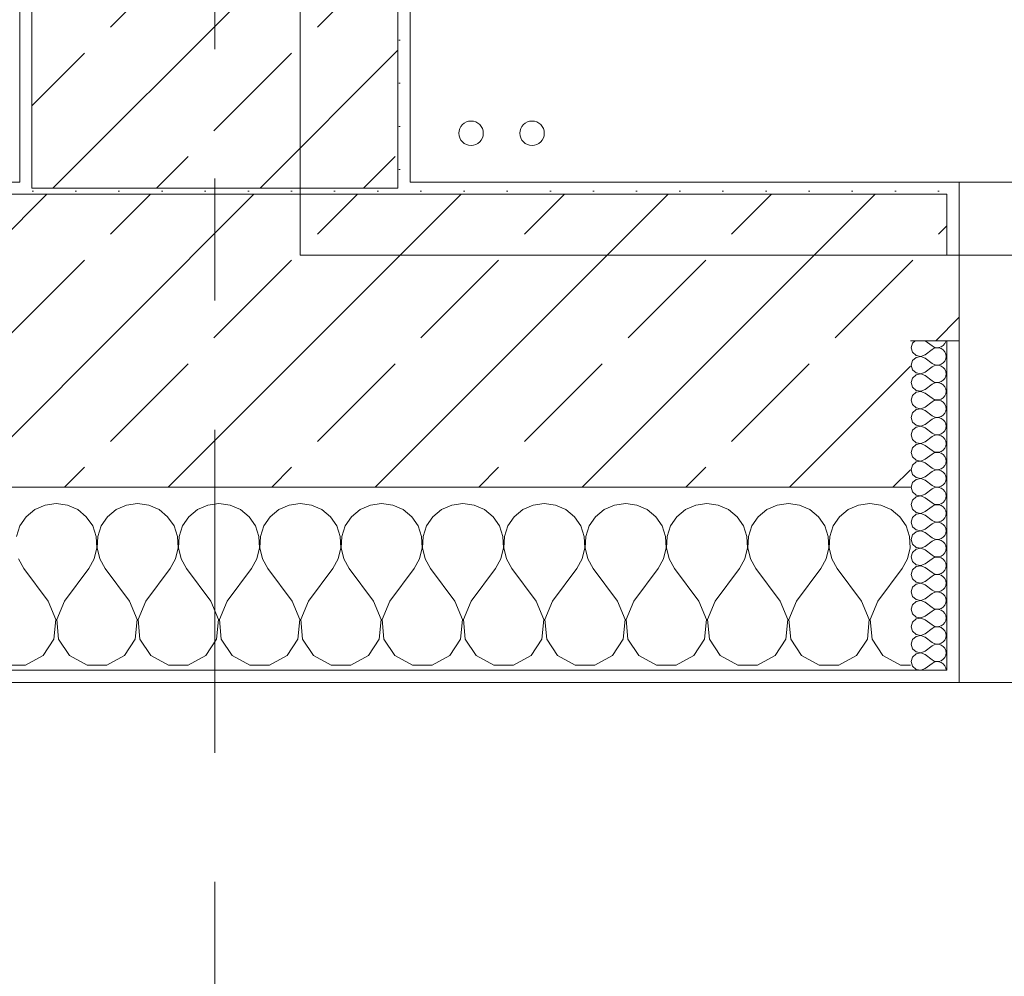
# Model space of a CAD drawing. Header units: metres. Extents: x -3.6 to 85.2, y -11 to 16.8.
# Tile 294 of 508: x 36.4 to 37.2, y -0.4 to 0.4. Entities that reach past the tile are written whole.
import ezdxf

# ---------------------------------------------------------------- set-up
doc = ezdxf.new("R2010")
doc.units = ezdxf.units.M
doc.header["$MEASUREMENT"] = 0
doc.linetypes.add('Strichlinie doppelt', pattern=[0.546806, 0.264583, -0.105833, 0.070556, -0.105833])
for name, color, linetype in [('451 - Universal.Achsen Raster', 7, 'Continuous'), ('604 - Struktur.Wand Aussen', 7, 'Continuous'), ('607 - Struktur.Stütze', 7, 'Continuous'), ('653 - Abdeckung.TB Verkofferung', 7, 'Continuous'), ('801 - HKLSE.Heizung_ Klima_ Lüftung', 7, 'Continuous')]:
    doc.layers.add(name, color=color, linetype=linetype)
pattern_1 = [(45, (0, 0), (-0.0848528, 0.0848528), []), (45, (-0.04243, 0.04243), (-0.0848528, 0.0848528), [0.09, -0.03])]
pattern_2 = [(45, (0, 0), (-0.01767767, 0.01767767), [0, -0.025])]
pattern_3 = [(0, (0, 0), (0, 0.08660254), [0, -0.05]), (0, (0.025, 0.0433), (0, 0.08660254), [0, -0.05])]

# ---------------------------------------------------------------- blocks, each defined once
blk = doc.blocks.new('*X129')
at = {"layer": '604 - Struktur.Wand Aussen', "color": 7, "linetype": 'Continuous', "lineweight": 5}
for p, q in [((36.38248, -0.01331), (36.37539, -0.01918)), ((36.39089, -0.0096), (36.38248, -0.01331)), ((36.4, -0.00833), (36.39089, -0.0096)), ((36.40911, -0.0096), (36.4, -0.00833)), ((36.41752, -0.01331), (36.40911, -0.0096)), ((36.42461, -0.01918), (36.41752, -0.01331)), ((36.44914, -0.01331), (36.44206, -0.01918)), ((36.45756, -0.0096), (36.44914, -0.01331)), ((36.46667, -0.00833), (36.45756, -0.0096)), ((36.47578, -0.0096), (36.46667, -0.00833)), ((36.48419, -0.01331), (36.47578, -0.0096)), ((36.49127, -0.01918), (36.48419, -0.01331)), ((36.51581, -0.01331), (36.50873, -0.01918)), ((36.52422, -0.0096), (36.51581, -0.01331)), ((36.53333, -0.00833), (36.52422, -0.0096)), ((36.54244, -0.0096), (36.53333, -0.00833)), ((36.55086, -0.01331), (36.54244, -0.0096)), ((36.55794, -0.01918), (36.55086, -0.01331)), ((36.58248, -0.01331), (36.57539, -0.01918)), ((36.59089, -0.0096), (36.58248, -0.01331)), ((36.6, -0.00833), (36.59089, -0.0096)), ((36.60911, -0.0096), (36.6, -0.00833)), ((36.61752, -0.01331), (36.60911, -0.0096)), ((36.62461, -0.01918), (36.61752, -0.01331)), ((36.64914, -0.01331), (36.64206, -0.01918)), ((36.65756, -0.0096), (36.64914, -0.01331)), ((36.66667, -0.00833), (36.65756, -0.0096)), ((36.67578, -0.0096), (36.66667, -0.00833)), ((36.68419, -0.01331), (36.67578, -0.0096)), ((36.69127, -0.01918), (36.68419, -0.01331)), ((36.71581, -0.01331), (36.70873, -0.01918)), ((36.72422, -0.0096), (36.71581, -0.01331)), ((36.73333, -0.00833), (36.72422, -0.0096)), ((36.74244, -0.0096), (36.73333, -0.00833)), ((36.75086, -0.01331), (36.74244, -0.0096)), ((36.75794, -0.01918), (36.75086, -0.01331)), ((36.78248, -0.01331), (36.77539, -0.01918)), ((36.79089, -0.0096), (36.78248, -0.01331)), ((36.8, -0.00833), (36.79089, -0.0096)), ((36.80911, -0.0096), (36.8, -0.00833)), ((36.81752, -0.01331), (36.80911, -0.0096)), ((36.82461, -0.01918), (36.81752, -0.01331)), ((36.84914, -0.01331), (36.84206, -0.01918)), ((36.85756, -0.0096), (36.84914, -0.01331)), ((36.86667, -0.00833), (36.85756, -0.0096)), ((36.87578, -0.0096), (36.86667, -0.00833)), ((36.88419, -0.01331), (36.87578, -0.0096)), ((36.89127, -0.01918), (36.88419, -0.01331)), ((36.91581, -0.01331), (36.90873, -0.01918)), ((36.92422, -0.0096), (36.91581, -0.01331)), ((36.93333, -0.00833), (36.92422, -0.0096)), ((36.94244, -0.0096), (36.93333, -0.00833)), ((36.95086, -0.01331), (36.94244, -0.0096)), ((36.95794, -0.01918), (36.95086, -0.01331)), ((36.98248, -0.01331), (36.97539, -0.01918)), ((36.99089, -0.0096), (36.98248, -0.01331)), ((37, -0.00833), (36.99089, -0.0096)), ((37.00911, -0.0096), (37, -0.00833)), ((37.01752, -0.01331), (37.00911, -0.0096)), ((37.02461, -0.01918), (37.01752, -0.01331)), ((37.04914, -0.01331), (37.04206, -0.01918)), ((37.05756, -0.0096), (37.04914, -0.01331)), ((37.06667, -0.00833), (37.05756, -0.0096)), ((37.07578, -0.0096), (37.06667, -0.00833)), ((37.08419, -0.01331), (37.07578, -0.0096)), ((37.09127, -0.01918), (37.08419, -0.01331)), ((36.37539, -0.01918), (36.37019, -0.02676)), ((36.42981, -0.02676), (36.42461, -0.01918)), ((36.44206, -0.01918), (36.43685, -0.02676)), ((36.49648, -0.02676), (36.49127, -0.01918)), ((36.50873, -0.01918), (36.50352, -0.02676)), ((36.56315, -0.02676), (36.55794, -0.01918)), ((36.57539, -0.01918), (36.57019, -0.02676)), ((36.62981, -0.02676), (36.62461, -0.01918)), ((36.64206, -0.01918), (36.63685, -0.02676)), ((36.69648, -0.02676), (36.69127, -0.01918)), ((36.70873, -0.01918), (36.70352, -0.02676)), ((36.76315, -0.02676), (36.75794, -0.01918)), ((36.77539, -0.01918), (36.77019, -0.02676)), ((36.82981, -0.02676), (36.82461, -0.01918)), ((36.84206, -0.01918), (36.83685, -0.02676)), ((36.89648, -0.02676), (36.89127, -0.01918)), ((36.90873, -0.01918), (36.90352, -0.02676)), ((36.96315, -0.02676), (36.95794, -0.01918)), ((36.97539, -0.01918), (36.97019, -0.02676)), ((37.02981, -0.02676), (37.02461, -0.01918)), ((37.04206, -0.01918), (37.03685, -0.02676)), ((37.09648, -0.02676), (37.09127, -0.01918)), ((36.37019, -0.02676), (36.36725, -0.03547)), ((36.43275, -0.03547), (36.42981, -0.02676)), ((36.43685, -0.02676), (36.43391, -0.03547)), ((36.49942, -0.03547), (36.49648, -0.02676)), ((36.50352, -0.02676), (36.50058, -0.03547)), ((36.56609, -0.03547), (36.56315, -0.02676)), ((36.57019, -0.02676), (36.56725, -0.03547)), ((36.63275, -0.03547), (36.62981, -0.02676)), ((36.63685, -0.02676), (36.63391, -0.03547)), ((36.69942, -0.03547), (36.69648, -0.02676)), ((36.70352, -0.02676), (36.70058, -0.03547)), ((36.76609, -0.03547), (36.76315, -0.02676)), ((36.77019, -0.02676), (36.76725, -0.03547)), ((36.83275, -0.03547), (36.82981, -0.02676)), ((36.83685, -0.02676), (36.83391, -0.03547)), ((36.89942, -0.03547), (36.89648, -0.02676)), ((36.90352, -0.02676), (36.90058, -0.03547)), ((36.96609, -0.03547), (36.96315, -0.02676)), ((36.97019, -0.02676), (36.96725, -0.03547)), ((37.03275, -0.03547), (37.02981, -0.02676)), ((37.03685, -0.02676), (37.03391, -0.03547)), ((37.09942, -0.03547), (37.09648, -0.02676)), ((36.4332, -0.04466), (36.43275, -0.03547)), ((36.43391, -0.03547), (36.43347, -0.04466)), ((36.49987, -0.04466), (36.49942, -0.03547)), ((36.50058, -0.03547), (36.50013, -0.04466)), ((36.56653, -0.04466), (36.56609, -0.03547)), ((36.56725, -0.03547), (36.5668, -0.04466)), ((36.6332, -0.04466), (36.63275, -0.03547)), ((36.63391, -0.03547), (36.63347, -0.04466)), ((36.69987, -0.04466), (36.69942, -0.03547)), ((36.70058, -0.03547), (36.70013, -0.04466)), ((36.76653, -0.04466), (36.76609, -0.03547)), ((36.76725, -0.03547), (36.7668, -0.04466)), ((36.8332, -0.04466), (36.83275, -0.03547)), ((36.83391, -0.03547), (36.83347, -0.04466)), ((36.89987, -0.04466), (36.89942, -0.03547)), ((36.90058, -0.03547), (36.90013, -0.04466)), ((36.96653, -0.04466), (36.96609, -0.03547)), ((36.96725, -0.03547), (36.9668, -0.04466)), ((37.0332, -0.04466), (37.03275, -0.03547)), ((37.03391, -0.03547), (37.03347, -0.04466)), ((37.09987, -0.04466), (37.09942, -0.03547)), ((36.43112, -0.05362), (36.4332, -0.04466)), ((36.43347, -0.04466), (36.43555, -0.05362)), ((36.49778, -0.05362), (36.49987, -0.04466)), ((36.50013, -0.04466), (36.50222, -0.05362)), ((36.56445, -0.05362), (36.56653, -0.04466)), ((36.5668, -0.04466), (36.56888, -0.05362)), ((36.63112, -0.05362), (36.6332, -0.04466)), ((36.63347, -0.04466), (36.63555, -0.05362)), ((36.69778, -0.05362), (36.69987, -0.04466)), ((36.70013, -0.04466), (36.70222, -0.05362)), ((36.76445, -0.05362), (36.76653, -0.04466)), ((36.7668, -0.04466), (36.76888, -0.05362)), ((36.83112, -0.05362), (36.8332, -0.04466)), ((36.83347, -0.04466), (36.83555, -0.05362)), ((36.89778, -0.05362), (36.89987, -0.04466)), ((36.90013, -0.04466), (36.90222, -0.05362)), ((36.96445, -0.05362), (36.96653, -0.04466)), ((36.9668, -0.04466), (36.96888, -0.05362)), ((37.03112, -0.05362), (37.0332, -0.04466)), ((37.03347, -0.04466), (37.03555, -0.05362)), ((37.09778, -0.05362), (37.09987, -0.04466)), ((36.36888, -0.05362), (36.37333, -0.06167)), ((36.42667, -0.06167), (36.43112, -0.05362)), ((36.43555, -0.05362), (36.44, -0.06167)), ((36.49333, -0.06167), (36.49778, -0.05362)), ((36.50222, -0.05362), (36.50667, -0.06167)), ((36.56, -0.06167), (36.56445, -0.05362)), ((36.56888, -0.05362), (36.57333, -0.06167)), ((36.62667, -0.06167), (36.63112, -0.05362)), ((36.63555, -0.05362), (36.64, -0.06167)), ((36.69333, -0.06167), (36.69778, -0.05362)), ((36.70222, -0.05362), (36.70667, -0.06167)), ((36.76, -0.06167), (36.76445, -0.05362)), ((36.76888, -0.05362), (36.77333, -0.06167)), ((36.82667, -0.06167), (36.83112, -0.05362)), ((36.83555, -0.05362), (36.84, -0.06167)), ((36.89333, -0.06167), (36.89778, -0.05362)), ((36.90222, -0.05362), (36.90667, -0.06167)), ((36.96, -0.06167), (36.96445, -0.05362)), ((36.96888, -0.05362), (36.97333, -0.06167)), ((37.02667, -0.06167), (37.03112, -0.05362)), ((37.03555, -0.05362), (37.04, -0.06167)), ((37.09333, -0.06167), (37.09778, -0.05362)), ((36.39333, -0.08833), (36.37333, -0.06167)), ((36.40667, -0.08833), (36.42667, -0.06167)), ((36.46, -0.08833), (36.44, -0.06167)), ((36.47333, -0.08833), (36.49333, -0.06167)), ((36.52667, -0.08833), (36.50667, -0.06167)), ((36.54, -0.08833), (36.56, -0.06167)), ((36.59333, -0.08833), (36.57333, -0.06167)), ((36.60667, -0.08833), (36.62667, -0.06167)), ((36.66, -0.08833), (36.64, -0.06167)), ((36.67333, -0.08833), (36.69333, -0.06167)), ((36.72667, -0.08833), (36.70667, -0.06167)), ((36.74, -0.08833), (36.76, -0.06167)), ((36.79333, -0.08833), (36.77333, -0.06167)), ((36.80667, -0.08833), (36.82667, -0.06167)), ((36.86, -0.08833), (36.84, -0.06167)), ((36.87333, -0.08833), (36.89333, -0.06167)), ((36.92667, -0.08833), (36.90667, -0.06167)), ((36.94, -0.08833), (36.96, -0.06167)), ((36.99333, -0.08833), (36.97333, -0.06167)), ((37.00667, -0.08833), (37.02667, -0.06167)), ((37.06, -0.08833), (37.04, -0.06167)), ((37.07333, -0.08833), (37.09333, -0.06167)), ((36.39962, -0.1033), (36.39333, -0.08833)), ((36.40667, -0.08833), (36.40038, -0.1033)), ((36.46629, -0.1033), (36.46, -0.08833)), ((36.47333, -0.08833), (36.46705, -0.1033)), ((36.53295, -0.1033), (36.52667, -0.08833)), ((36.54, -0.08833), (36.53371, -0.1033)), ((36.59962, -0.1033), (36.59333, -0.08833)), ((36.60667, -0.08833), (36.60038, -0.1033)), ((36.66629, -0.1033), (36.66, -0.08833)), ((36.67333, -0.08833), (36.66705, -0.1033)), ((36.73295, -0.1033), (36.72667, -0.08833)), ((36.74, -0.08833), (36.73371, -0.1033)), ((36.79962, -0.1033), (36.79333, -0.08833)), ((36.80667, -0.08833), (36.80038, -0.1033)), ((36.86629, -0.1033), (36.86, -0.08833)), ((36.87333, -0.08833), (36.86705, -0.1033)), ((36.93295, -0.1033), (36.92667, -0.08833)), ((36.94, -0.08833), (36.93371, -0.1033)), ((36.99962, -0.1033), (36.99333, -0.08833)), ((37.00667, -0.08833), (37.00038, -0.1033)), ((37.06629, -0.1033), (37.06, -0.08833)), ((37.07333, -0.08833), (37.06705, -0.1033)), ((36.39808, -0.11947), (36.39962, -0.1033)), ((36.40038, -0.1033), (36.40192, -0.11947)), ((36.46475, -0.11947), (36.46629, -0.1033)), ((36.46705, -0.1033), (36.46858, -0.11947)), ((36.53142, -0.11947), (36.53295, -0.1033)), ((36.53371, -0.1033), (36.53525, -0.11947)), ((36.59808, -0.11947), (36.59962, -0.1033)), ((36.60038, -0.1033), (36.60192, -0.11947)), ((36.66475, -0.11947), (36.66629, -0.1033)), ((36.66705, -0.1033), (36.66858, -0.11947)), ((36.73142, -0.11947), (36.73295, -0.1033)), ((36.73371, -0.1033), (36.73525, -0.11947)), ((36.79808, -0.11947), (36.79962, -0.1033)), ((36.80038, -0.1033), (36.80192, -0.11947)), ((36.86475, -0.11947), (36.86629, -0.1033)), ((36.86705, -0.1033), (36.86858, -0.11947)), ((36.93142, -0.11947), (36.93295, -0.1033)), ((36.93371, -0.1033), (36.93525, -0.11947)), ((36.99808, -0.11947), (36.99962, -0.1033)), ((37.00038, -0.1033), (37.00192, -0.11947)), ((37.06475, -0.11947), (37.06629, -0.1033)), ((37.06705, -0.1033), (37.06858, -0.11947)), ((36.3891, -0.13299), (36.39808, -0.11947)), ((36.40192, -0.11947), (36.4109, -0.13299)), ((36.45576, -0.13299), (36.46475, -0.11947)), ((36.46858, -0.11947), (36.47757, -0.13299)), ((36.52243, -0.13299), (36.53142, -0.11947)), ((36.53525, -0.11947), (36.54424, -0.13299)), ((36.5891, -0.13299), (36.59808, -0.11947)), ((36.60192, -0.11947), (36.6109, -0.13299)), ((36.65576, -0.13299), (36.66475, -0.11947)), ((36.66858, -0.11947), (36.67757, -0.13299)), ((36.72243, -0.13299), (36.73142, -0.11947)), ((36.73525, -0.11947), (36.74424, -0.13299)), ((36.7891, -0.13299), (36.79808, -0.11947)), ((36.80192, -0.11947), (36.8109, -0.13299)), ((36.85576, -0.13299), (36.86475, -0.11947)), ((36.86858, -0.11947), (36.87757, -0.13299)), ((36.92243, -0.13299), (36.93142, -0.11947)), ((36.93525, -0.11947), (36.94424, -0.13299)), ((36.9891, -0.13299), (36.99808, -0.11947)), ((37.00192, -0.11947), (37.0109, -0.13299)), ((37.05576, -0.13299), (37.06475, -0.11947)), ((37.06858, -0.11947), (37.07757, -0.13299)), ((36.37479, -0.14066), (36.3891, -0.13299)), ((36.4109, -0.13299), (36.42521, -0.14066)), ((36.44145, -0.14066), (36.45576, -0.13299)), ((36.47757, -0.13299), (36.49188, -0.14066)), ((36.50812, -0.14066), (36.52243, -0.13299)), ((36.54424, -0.13299), (36.55855, -0.14066)), ((36.57479, -0.14066), (36.5891, -0.13299)), ((36.6109, -0.13299), (36.62521, -0.14066)), ((36.64145, -0.14066), (36.65576, -0.13299)), ((36.67757, -0.13299), (36.69188, -0.14066)), ((36.70812, -0.14066), (36.72243, -0.13299)), ((36.74424, -0.13299), (36.75855, -0.14066)), ((36.77479, -0.14066), (36.7891, -0.13299)), ((36.8109, -0.13299), (36.82521, -0.14066)), ((36.84145, -0.14066), (36.85576, -0.13299)), ((36.87757, -0.13299), (36.89188, -0.14066)), ((36.90812, -0.14066), (36.92243, -0.13299)), ((36.94424, -0.13299), (36.95855, -0.14066)), ((36.97479, -0.14066), (36.9891, -0.13299)), ((37.0109, -0.13299), (37.02521, -0.14066)), ((37.04145, -0.14066), (37.05576, -0.13299)), ((37.07757, -0.13299), (37.09188, -0.14066)), ((36.35855, -0.14066), (36.37479, -0.14066)), ((36.42521, -0.14066), (36.44145, -0.14066)), ((36.49188, -0.14066), (36.50812, -0.14066)), ((36.55855, -0.14066), (36.57479, -0.14066)), ((36.62521, -0.14066), (36.64145, -0.14066)), ((36.69188, -0.14066), (36.70812, -0.14066)), ((36.75855, -0.14066), (36.77479, -0.14066)), ((36.82521, -0.14066), (36.84145, -0.14066)), ((36.89188, -0.14066), (36.90812, -0.14066)), ((36.95855, -0.14066), (36.97479, -0.14066)), ((37.02521, -0.14066), (37.04145, -0.14066)), ((37.09188, -0.14066), (37.1, -0.14066))]:
    blk.add_line(p, q, dxfattribs=at)
blk = doc.blocks.new('*X134')
at = {"layer": '604 - Struktur.Wand Aussen', "color": 7, "linetype": 'Continuous', "lineweight": 5}
for p, q in [((37.10178, 0.12304), (37.10071, 0.11929)), ((37.10392, 0.125), (37.10178, 0.12304)), ((37.11214, 0.125), (37.11786, 0.12071)), ((37.12534, 0.12004), (37.12696, 0.12116)), ((37.12696, 0.12116), (37.12822, 0.12267)), ((37.12822, 0.12267), (37.12901, 0.12448)), ((37.12901, 0.12448), (37.12909, 0.125)), ((37.10071, 0.11929), (37.10178, 0.11553)), ((37.10178, 0.11553), (37.10466, 0.1129)), ((37.1085, 0.11217), (37.11214, 0.11357)), ((37.11214, 0.11357), (37.11786, 0.11786)), ((37.11786, 0.12071), (37.11958, 0.11976)), ((37.11958, 0.11881), (37.11786, 0.11786)), ((37.11958, 0.11976), (37.1215, 0.11931)), ((37.1215, 0.11926), (37.11958, 0.11881)), ((37.1215, 0.11931), (37.12347, 0.11941)), ((37.12347, 0.11916), (37.1215, 0.11926)), ((37.12347, 0.11941), (37.12534, 0.12004)), ((37.12534, 0.11853), (37.12347, 0.11916)), ((37.12696, 0.11742), (37.12534, 0.11853)), ((37.12822, 0.1159), (37.12696, 0.11742)), ((37.12901, 0.11409), (37.12822, 0.1159)), ((37.12929, 0.11214), (37.12901, 0.11409)), ((37.10178, 0.10876), (37.10071, 0.105)), ((37.10071, 0.105), (37.10178, 0.10124)), ((37.10466, 0.11139), (37.10178, 0.10876)), ((37.10466, 0.1129), (37.1085, 0.11217)), ((37.1085, 0.11211), (37.10466, 0.11139)), ((37.11214, 0.11071), (37.1085, 0.11211)), ((37.11214, 0.11071), (37.11786, 0.10643)), ((37.11786, 0.10643), (37.11958, 0.10547)), ((37.11958, 0.10547), (37.1215, 0.10503)), ((37.1215, 0.10497), (37.11958, 0.10453)), ((37.1215, 0.10503), (37.12347, 0.10512)), ((37.12347, 0.10488), (37.1215, 0.10497)), ((37.12347, 0.10512), (37.12534, 0.10575)), ((37.12534, 0.10575), (37.12696, 0.10687)), ((37.12696, 0.10687), (37.12822, 0.10839)), ((37.12822, 0.10839), (37.12901, 0.11019)), ((37.12901, 0.11019), (37.12929, 0.11214)), ((37.10178, 0.10124), (37.10466, 0.09861)), ((37.10466, 0.0971), (37.10178, 0.09447)), ((37.10466, 0.09861), (37.1085, 0.09789)), ((37.1085, 0.09783), (37.10466, 0.0971)), ((37.1085, 0.09789), (37.11214, 0.09929)), ((37.11214, 0.09643), (37.1085, 0.09783)), ((37.11214, 0.09929), (37.11786, 0.10357)), ((37.11958, 0.10453), (37.11786, 0.10357)), ((37.12534, 0.10425), (37.12347, 0.10488)), ((37.12696, 0.10313), (37.12534, 0.10425)), ((37.12822, 0.10161), (37.12696, 0.10313)), ((37.12901, 0.09981), (37.12822, 0.10161)), ((37.12929, 0.09786), (37.12901, 0.09981)), ((37.12901, 0.09591), (37.12929, 0.09786)), ((37.10178, 0.09447), (37.10071, 0.09071)), ((37.10071, 0.09071), (37.10178, 0.08696)), ((37.11214, 0.09643), (37.11786, 0.09214)), ((37.11214, 0.085), (37.11786, 0.08929)), ((37.11786, 0.09214), (37.11958, 0.09119)), ((37.11958, 0.09024), (37.11786, 0.08929)), ((37.11958, 0.09119), (37.1215, 0.09074)), ((37.1215, 0.09069), (37.11958, 0.09024)), ((37.1215, 0.09074), (37.12347, 0.09084)), ((37.12347, 0.09059), (37.1215, 0.09069)), ((37.12347, 0.09084), (37.12534, 0.09147)), ((37.12534, 0.08996), (37.12347, 0.09059)), ((37.12534, 0.09147), (37.12696, 0.09258)), ((37.12696, 0.08884), (37.12534, 0.08996)), ((37.12696, 0.09258), (37.12822, 0.0941)), ((37.12822, 0.08733), (37.12696, 0.08884)), ((37.12822, 0.0941), (37.12901, 0.09591)), ((37.10178, 0.08696), (37.10466, 0.08433)), ((37.10466, 0.08282), (37.10178, 0.08018)), ((37.10466, 0.08433), (37.1085, 0.0836)), ((37.1085, 0.08354), (37.10466, 0.08282)), ((37.1085, 0.0836), (37.11214, 0.085)), ((37.11214, 0.08214), (37.1085, 0.08354)), ((37.11214, 0.08214), (37.11786, 0.07786)), ((37.12901, 0.08552), (37.12822, 0.08733)), ((37.12822, 0.07982), (37.12901, 0.08162)), ((37.12929, 0.08357), (37.12901, 0.08552)), ((37.12901, 0.08162), (37.12929, 0.08357)), ((37.10178, 0.08018), (37.10071, 0.07643)), ((37.10071, 0.07643), (37.10178, 0.07267)), ((37.10178, 0.07267), (37.10466, 0.07004)), ((37.11214, 0.07071), (37.11786, 0.075)), ((37.11786, 0.07786), (37.11958, 0.0769)), ((37.11958, 0.07595), (37.11786, 0.075)), ((37.11958, 0.0769), (37.1215, 0.07646)), ((37.1215, 0.0764), (37.11958, 0.07595)), ((37.1215, 0.07646), (37.12347, 0.07655)), ((37.12347, 0.0763), (37.1215, 0.0764)), ((37.12347, 0.07655), (37.12534, 0.07718)), ((37.12534, 0.07567), (37.12347, 0.0763)), ((37.12534, 0.07718), (37.12696, 0.0783)), ((37.12696, 0.07456), (37.12534, 0.07567)), ((37.12696, 0.0783), (37.12822, 0.07982)), ((37.12822, 0.07304), (37.12696, 0.07456)), ((37.12901, 0.07124), (37.12822, 0.07304)), ((37.10178, 0.0659), (37.10071, 0.06214)), ((37.10466, 0.06853), (37.10178, 0.0659)), ((37.10466, 0.07004), (37.1085, 0.06931)), ((37.1085, 0.06926), (37.10466, 0.06853)), ((37.1085, 0.06931), (37.11214, 0.07071)), ((37.11214, 0.06786), (37.1085, 0.06926)), ((37.11214, 0.06786), (37.11786, 0.06357)), ((37.12696, 0.06401), (37.12822, 0.06553)), ((37.12822, 0.06553), (37.12901, 0.06733)), ((37.12929, 0.06929), (37.12901, 0.07124)), ((37.12901, 0.06733), (37.12929, 0.06929)), ((37.10071, 0.06214), (37.10178, 0.05839)), ((37.10178, 0.05839), (37.10466, 0.05575)), ((37.11214, 0.05643), (37.11786, 0.06071)), ((37.11786, 0.06357), (37.11958, 0.06262)), ((37.11958, 0.06167), (37.11786, 0.06071)), ((37.11958, 0.06262), (37.1215, 0.06217)), ((37.1215, 0.06211), (37.11958, 0.06167)), ((37.1215, 0.06217), (37.12347, 0.06227)), ((37.12347, 0.06202), (37.1215, 0.06211)), ((37.12347, 0.06227), (37.12534, 0.0629)), ((37.12534, 0.06139), (37.12347, 0.06202)), ((37.12534, 0.0629), (37.12696, 0.06401)), ((37.12696, 0.06027), (37.12534, 0.06139)), ((37.12822, 0.05876), (37.12696, 0.06027)), ((37.12901, 0.05695), (37.12822, 0.05876)), ((37.12929, 0.055), (37.12901, 0.05695)), ((37.10178, 0.05161), (37.10071, 0.04786)), ((37.10466, 0.05425), (37.10178, 0.05161)), ((37.10466, 0.05575), (37.1085, 0.05503)), ((37.1085, 0.05497), (37.10466, 0.05425)), ((37.1085, 0.05503), (37.11214, 0.05643)), ((37.11214, 0.05357), (37.1085, 0.05497)), ((37.11214, 0.05357), (37.11786, 0.04929)), ((37.11786, 0.04929), (37.11958, 0.04833)), ((37.12347, 0.04798), (37.12534, 0.04861)), ((37.12534, 0.04861), (37.12696, 0.04973)), ((37.12696, 0.04973), (37.12822, 0.05124)), ((37.12822, 0.05124), (37.12901, 0.05305)), ((37.12901, 0.05305), (37.12929, 0.055)), ((37.10071, 0.04786), (37.10178, 0.0441)), ((37.10178, 0.0441), (37.10466, 0.04147)), ((37.10466, 0.04147), (37.1085, 0.04074)), ((37.1085, 0.04069), (37.10466, 0.03996)), ((37.1085, 0.04074), (37.11214, 0.04214)), ((37.11214, 0.03929), (37.1085, 0.04069)), ((37.11214, 0.04214), (37.11786, 0.04643)), ((37.11958, 0.04738), (37.11786, 0.04643)), ((37.11958, 0.04833), (37.1215, 0.04789)), ((37.1215, 0.04783), (37.11958, 0.04738)), ((37.1215, 0.04789), (37.12347, 0.04798)), ((37.12347, 0.04773), (37.1215, 0.04783)), ((37.12534, 0.0471), (37.12347, 0.04773)), ((37.12696, 0.04599), (37.12534, 0.0471)), ((37.12822, 0.04447), (37.12696, 0.04599)), ((37.12901, 0.04267), (37.12822, 0.04447)), ((37.12929, 0.04071), (37.12901, 0.04267)), ((37.12901, 0.03876), (37.12929, 0.04071)), ((37.10178, 0.03733), (37.10071, 0.03357)), ((37.10071, 0.03357), (37.10178, 0.02982)), ((37.10466, 0.03996), (37.10178, 0.03733)), ((37.11214, 0.03929), (37.11786, 0.035)), ((37.11786, 0.035), (37.11958, 0.03405)), ((37.11958, 0.0331), (37.11786, 0.03214)), ((37.11958, 0.03405), (37.1215, 0.0336)), ((37.1215, 0.03354), (37.11958, 0.0331)), ((37.1215, 0.0336), (37.12347, 0.0337)), ((37.12347, 0.03345), (37.1215, 0.03354)), ((37.12347, 0.0337), (37.12534, 0.03433)), ((37.12534, 0.03282), (37.12347, 0.03345)), ((37.12534, 0.03433), (37.12696, 0.03544)), ((37.12696, 0.0317), (37.12534, 0.03282)), ((37.12696, 0.03544), (37.12822, 0.03696)), ((37.12822, 0.03696), (37.12901, 0.03876)), ((37.10178, 0.02982), (37.10466, 0.02718)), ((37.10466, 0.02567), (37.10178, 0.02304)), ((37.10466, 0.02718), (37.1085, 0.02646)), ((37.1085, 0.0264), (37.10466, 0.02567)), ((37.1085, 0.02646), (37.11214, 0.02786)), ((37.11214, 0.025), (37.1085, 0.0264)), ((37.11214, 0.02786), (37.11786, 0.03214)), ((37.11214, 0.025), (37.11786, 0.02071)), ((37.12822, 0.03018), (37.12696, 0.0317)), ((37.12901, 0.02838), (37.12822, 0.03018)), ((37.12822, 0.02267), (37.12901, 0.02448)), ((37.12929, 0.02643), (37.12901, 0.02838)), ((37.12901, 0.02448), (37.12929, 0.02643)), ((37.10178, 0.02304), (37.10071, 0.01929)), ((37.10071, 0.01929), (37.10178, 0.01553)), ((37.11214, 0.01357), (37.11786, 0.01786)), ((37.11786, 0.02071), (37.11958, 0.01976)), ((37.11958, 0.01881), (37.11786, 0.01786)), ((37.11958, 0.01976), (37.1215, 0.01931)), ((37.1215, 0.01926), (37.11958, 0.01881)), ((37.1215, 0.01931), (37.12347, 0.01941)), ((37.12347, 0.01916), (37.1215, 0.01926)), ((37.12347, 0.01941), (37.12534, 0.02004)), ((37.12534, 0.01853), (37.12347, 0.01916)), ((37.12534, 0.02004), (37.12696, 0.02116)), ((37.12696, 0.01742), (37.12534, 0.01853)), ((37.12696, 0.02116), (37.12822, 0.02267)), ((37.12822, 0.0159), (37.12696, 0.01742)), ((37.10178, 0.00876), (37.10071, 0.005)), ((37.10178, 0.01553), (37.10466, 0.0129)), ((37.10466, 0.01139), (37.10178, 0.00876)), ((37.10466, 0.0129), (37.1085, 0.01217)), ((37.1085, 0.01211), (37.10466, 0.01139)), ((37.1085, 0.01217), (37.11214, 0.01357)), ((37.11214, 0.01071), (37.1085, 0.01211)), ((37.11214, 0.01071), (37.11786, 0.00643)), ((37.12696, 0.00687), (37.12822, 0.00839)), ((37.12901, 0.01409), (37.12822, 0.0159)), ((37.12822, 0.00839), (37.12901, 0.01019)), ((37.12929, 0.01214), (37.12901, 0.01409)), ((37.12901, 0.01019), (37.12929, 0.01214)), ((37.10071, 0.005), (37.10178, 0.00124)), ((37.10178, 0.00124), (37.10466, -0.00139)), ((37.11214, -0.00071), (37.11786, 0.00357)), ((37.11786, 0.00643), (37.11958, 0.00547)), ((37.11958, 0.00453), (37.11786, 0.00357)), ((37.11958, 0.00547), (37.1215, 0.00503)), ((37.1215, 0.00497), (37.11958, 0.00453)), ((37.1215, 0.00503), (37.12347, 0.00512)), ((37.12347, 0.00488), (37.1215, 0.00497)), ((37.12347, 0.00512), (37.12534, 0.00575)), ((37.12534, 0.00425), (37.12347, 0.00488)), ((37.12534, 0.00575), (37.12696, 0.00687)), ((37.12696, 0.00313), (37.12534, 0.00425)), ((37.12822, 0.00161), (37.12696, 0.00313)), ((37.12901, -0.00019), (37.12822, 0.00161)), ((37.10178, -0.00553), (37.10071, -0.00929)), ((37.10466, -0.0029), (37.10178, -0.00553)), ((37.10466, -0.00139), (37.1085, -0.00211)), ((37.1085, -0.00217), (37.10466, -0.0029)), ((37.1085, -0.00211), (37.11214, -0.00071)), ((37.11214, -0.00357), (37.1085, -0.00217)), ((37.11214, -0.00357), (37.11786, -0.00786)), ((37.11786, -0.00786), (37.11958, -0.00881)), ((37.12534, -0.00853), (37.12696, -0.00742)), ((37.12696, -0.00742), (37.12822, -0.0059)), ((37.12822, -0.0059), (37.12901, -0.00409)), ((37.12929, -0.00214), (37.12901, -0.00019)), ((37.12901, -0.00409), (37.12929, -0.00214)), ((37.10071, -0.00929), (37.10178, -0.01304)), ((37.10178, -0.01304), (37.10466, -0.01567)), ((37.10466, -0.01567), (37.1085, -0.0164)), ((37.1085, -0.0164), (37.11214, -0.015)), ((37.11214, -0.015), (37.11786, -0.01071)), ((37.11958, -0.00976), (37.11786, -0.01071)), ((37.11958, -0.00881), (37.1215, -0.00926)), ((37.1215, -0.00931), (37.11958, -0.00976)), ((37.1215, -0.00926), (37.12347, -0.00916)), ((37.12347, -0.00941), (37.1215, -0.00931)), ((37.12347, -0.00916), (37.12534, -0.00853)), ((37.12534, -0.01004), (37.12347, -0.00941)), ((37.12696, -0.01116), (37.12534, -0.01004)), ((37.12822, -0.01267), (37.12696, -0.01116)), ((37.12901, -0.01448), (37.12822, -0.01267)), ((37.12929, -0.01643), (37.12901, -0.01448)), ((37.10178, -0.01982), (37.10071, -0.02357)), ((37.10071, -0.02357), (37.10178, -0.02733)), ((37.10466, -0.01718), (37.10178, -0.01982)), ((37.1085, -0.01646), (37.10466, -0.01718)), ((37.11214, -0.01786), (37.1085, -0.01646)), ((37.11214, -0.01786), (37.11786, -0.02214)), ((37.11786, -0.02214), (37.11958, -0.0231)), ((37.11958, -0.02405), (37.11786, -0.025)), ((37.11958, -0.0231), (37.1215, -0.02354)), ((37.1215, -0.0236), (37.11958, -0.02405)), ((37.1215, -0.02354), (37.12347, -0.02345)), ((37.12347, -0.0237), (37.1215, -0.0236)), ((37.12347, -0.02345), (37.12534, -0.02282)), ((37.12534, -0.02433), (37.12347, -0.0237)), ((37.12534, -0.02282), (37.12696, -0.0217)), ((37.12696, -0.0217), (37.12822, -0.02018)), ((37.12822, -0.02018), (37.12901, -0.01838)), ((37.12901, -0.01838), (37.12929, -0.01643)), ((37.10178, -0.02733), (37.10466, -0.02996)), ((37.10466, -0.03147), (37.10178, -0.0341)), ((37.10466, -0.02996), (37.1085, -0.03069)), ((37.1085, -0.03074), (37.10466, -0.03147)), ((37.1085, -0.03069), (37.11214, -0.02929)), ((37.11214, -0.03214), (37.1085, -0.03074)), ((37.11214, -0.02929), (37.11786, -0.025)), ((37.11214, -0.03214), (37.11786, -0.03643)), ((37.12696, -0.02544), (37.12534, -0.02433)), ((37.12822, -0.02696), (37.12696, -0.02544)), ((37.12901, -0.02876), (37.12822, -0.02696)), ((37.12929, -0.03071), (37.12901, -0.02876)), ((37.12901, -0.03267), (37.12929, -0.03071)), ((37.10178, -0.0341), (37.10071, -0.03786)), ((37.10071, -0.03786), (37.10178, -0.04161)), ((37.11214, -0.04357), (37.11786, -0.03929)), ((37.11786, -0.03643), (37.11958, -0.03738)), ((37.11958, -0.03833), (37.11786, -0.03929)), ((37.11958, -0.03738), (37.1215, -0.03783)), ((37.1215, -0.03789), (37.11958, -0.03833)), ((37.1215, -0.03783), (37.12347, -0.03773)), ((37.12347, -0.03798), (37.1215, -0.03789)), ((37.12347, -0.03773), (37.12534, -0.0371)), ((37.12534, -0.03861), (37.12347, -0.03798)), ((37.12534, -0.0371), (37.12696, -0.03599)), ((37.12696, -0.03973), (37.12534, -0.03861)), ((37.12696, -0.03599), (37.12822, -0.03447)), ((37.12822, -0.04124), (37.12696, -0.03973)), ((37.12822, -0.03447), (37.12901, -0.03267)), ((37.10178, -0.04839), (37.10071, -0.05214)), ((37.10178, -0.04161), (37.10466, -0.04425)), ((37.10466, -0.04575), (37.10178, -0.04839)), ((37.10466, -0.04425), (37.1085, -0.04497)), ((37.1085, -0.04503), (37.10466, -0.04575)), ((37.1085, -0.04497), (37.11214, -0.04357)), ((37.11214, -0.04643), (37.1085, -0.04503)), ((37.11214, -0.04643), (37.11786, -0.05071)), ((37.12901, -0.04305), (37.12822, -0.04124)), ((37.12822, -0.04876), (37.12901, -0.04695)), ((37.12929, -0.045), (37.12901, -0.04305)), ((37.12901, -0.04695), (37.12929, -0.045)), ((37.10071, -0.05214), (37.10178, -0.0559)), ((37.10178, -0.0559), (37.10466, -0.05853)), ((37.11214, -0.05786), (37.11786, -0.05357)), ((37.11786, -0.05071), (37.11958, -0.05167)), ((37.11958, -0.05262), (37.11786, -0.05357)), ((37.11958, -0.05167), (37.1215, -0.05211)), ((37.1215, -0.05217), (37.11958, -0.05262)), ((37.1215, -0.05211), (37.12347, -0.05202)), ((37.12347, -0.05227), (37.1215, -0.05217)), ((37.12347, -0.05202), (37.12534, -0.05139)), ((37.12534, -0.0529), (37.12347, -0.05227)), ((37.12534, -0.05139), (37.12696, -0.05027)), ((37.12696, -0.05401), (37.12534, -0.0529)), ((37.12696, -0.05027), (37.12822, -0.04876)), ((37.12822, -0.05553), (37.12696, -0.05401)), ((37.12901, -0.05733), (37.12822, -0.05553)), ((37.10178, -0.06267), (37.10071, -0.06643)), ((37.10466, -0.06004), (37.10178, -0.06267)), ((37.10466, -0.05853), (37.1085, -0.05926)), ((37.1085, -0.05931), (37.10466, -0.06004)), ((37.1085, -0.05926), (37.11214, -0.05786)), ((37.11214, -0.06071), (37.1085, -0.05931)), ((37.11214, -0.06071), (37.11786, -0.065)), ((37.12534, -0.06567), (37.12696, -0.06456)), ((37.12696, -0.06456), (37.12822, -0.06304)), ((37.12822, -0.06304), (37.12901, -0.06124)), ((37.12929, -0.05929), (37.12901, -0.05733)), ((37.12901, -0.06124), (37.12929, -0.05929)), ((37.10071, -0.06643), (37.10178, -0.07018)), ((37.10178, -0.07018), (37.10466, -0.07282)), ((37.1085, -0.07354), (37.11214, -0.07214)), ((37.11214, -0.07214), (37.11786, -0.06786)), ((37.11786, -0.065), (37.11958, -0.06595)), ((37.11958, -0.0669), (37.11786, -0.06786)), ((37.11958, -0.06595), (37.1215, -0.0664)), ((37.1215, -0.06646), (37.11958, -0.0669)), ((37.1215, -0.0664), (37.12347, -0.0663)), ((37.12347, -0.06655), (37.1215, -0.06646)), ((37.12347, -0.0663), (37.12534, -0.06567)), ((37.12534, -0.06718), (37.12347, -0.06655)), ((37.12696, -0.0683), (37.12534, -0.06718)), ((37.12822, -0.06982), (37.12696, -0.0683)), ((37.12901, -0.07162), (37.12822, -0.06982)), ((37.12929, -0.07357), (37.12901, -0.07162)), ((37.10178, -0.07696), (37.10071, -0.08071)), ((37.10466, -0.07433), (37.10178, -0.07696)), ((37.10466, -0.07282), (37.1085, -0.07354)), ((37.1085, -0.0736), (37.10466, -0.07433)), ((37.11214, -0.075), (37.1085, -0.0736)), ((37.11214, -0.075), (37.11786, -0.07929)), ((37.11786, -0.07929), (37.11958, -0.08024)), ((37.11958, -0.08024), (37.1215, -0.08069)), ((37.1215, -0.08069), (37.12347, -0.08059)), ((37.12347, -0.08059), (37.12534, -0.07996)), ((37.12534, -0.07996), (37.12696, -0.07884)), ((37.12696, -0.07884), (37.12822, -0.07733)), ((37.12822, -0.07733), (37.12901, -0.07552)), ((37.12901, -0.07552), (37.12929, -0.07357)), ((37.10071, -0.08071), (37.10178, -0.08447)), ((37.10178, -0.08447), (37.10466, -0.0871)), ((37.10466, -0.08861), (37.10178, -0.09124)), ((37.10466, -0.0871), (37.1085, -0.08783)), ((37.1085, -0.08789), (37.10466, -0.08861)), ((37.1085, -0.08783), (37.11214, -0.08643)), ((37.11214, -0.08929), (37.1085, -0.08789)), ((37.11214, -0.08643), (37.11786, -0.08214)), ((37.11958, -0.08119), (37.11786, -0.08214)), ((37.1215, -0.08074), (37.11958, -0.08119)), ((37.12347, -0.08084), (37.1215, -0.08074)), ((37.12534, -0.08147), (37.12347, -0.08084)), ((37.12696, -0.08258), (37.12534, -0.08147)), ((37.12822, -0.0841), (37.12696, -0.08258)), ((37.12901, -0.08591), (37.12822, -0.0841)), ((37.12929, -0.08786), (37.12901, -0.08591)), ((37.12901, -0.08981), (37.12929, -0.08786)), ((37.10178, -0.09124), (37.10071, -0.095)), ((37.10071, -0.095), (37.10178, -0.09876)), ((37.11214, -0.08929), (37.11786, -0.09357)), ((37.11214, -0.10071), (37.11786, -0.09643)), ((37.11786, -0.09357), (37.11958, -0.09453)), ((37.11958, -0.09547), (37.11786, -0.09643)), ((37.11958, -0.09453), (37.1215, -0.09497)), ((37.1215, -0.09503), (37.11958, -0.09547)), ((37.1215, -0.09497), (37.12347, -0.09488)), ((37.12347, -0.09512), (37.1215, -0.09503)), ((37.12347, -0.09488), (37.12534, -0.09425)), ((37.12534, -0.09575), (37.12347, -0.09512)), ((37.12534, -0.09425), (37.12696, -0.09313)), ((37.12696, -0.09687), (37.12534, -0.09575)), ((37.12696, -0.09313), (37.12822, -0.09161)), ((37.12822, -0.09161), (37.12901, -0.08981)), ((37.10178, -0.09876), (37.10466, -0.10139)), ((37.10466, -0.1029), (37.10178, -0.10553)), ((37.10466, -0.10139), (37.1085, -0.10211)), ((37.1085, -0.10217), (37.10466, -0.1029)), ((37.1085, -0.10211), (37.11214, -0.10071)), ((37.11214, -0.10357), (37.1085, -0.10217)), ((37.11214, -0.10357), (37.11786, -0.10786)), ((37.12822, -0.09839), (37.12696, -0.09687)), ((37.12901, -0.10019), (37.12822, -0.09839)), ((37.12822, -0.1059), (37.12901, -0.10409)), ((37.12929, -0.10214), (37.12901, -0.10019)), ((37.12901, -0.10409), (37.12929, -0.10214)), ((37.10178, -0.10553), (37.10071, -0.10929)), ((37.10071, -0.10929), (37.10178, -0.11304)), ((37.11214, -0.115), (37.11786, -0.11071)), ((37.11786, -0.10786), (37.11958, -0.10881)), ((37.11958, -0.10976), (37.11786, -0.11071)), ((37.11958, -0.10881), (37.1215, -0.10926)), ((37.1215, -0.10931), (37.11958, -0.10976)), ((37.1215, -0.10926), (37.12347, -0.10916)), ((37.12347, -0.10941), (37.1215, -0.10931)), ((37.12347, -0.10916), (37.12534, -0.10853)), ((37.12534, -0.11004), (37.12347, -0.10941)), ((37.12534, -0.10853), (37.12696, -0.10742)), ((37.12696, -0.11116), (37.12534, -0.11004)), ((37.12696, -0.10742), (37.12822, -0.1059)), ((37.12822, -0.11267), (37.12696, -0.11116)), ((37.12901, -0.11448), (37.12822, -0.11267)), ((37.10178, -0.11982), (37.10071, -0.12357)), ((37.10178, -0.11304), (37.10466, -0.11567)), ((37.10466, -0.11718), (37.10178, -0.11982)), ((37.10466, -0.11567), (37.1085, -0.1164)), ((37.1085, -0.11646), (37.10466, -0.11718)), ((37.1085, -0.1164), (37.11214, -0.115)), ((37.11214, -0.11786), (37.1085, -0.11646)), ((37.11214, -0.11786), (37.11786, -0.12214)), ((37.12696, -0.1217), (37.12822, -0.12018)), ((37.12822, -0.12018), (37.12901, -0.11838)), ((37.12929, -0.11643), (37.12901, -0.11448)), ((37.12901, -0.11838), (37.12929, -0.11643)), ((37.10071, -0.12357), (37.10178, -0.12733)), ((37.10178, -0.12733), (37.10466, -0.12996)), ((37.11214, -0.12929), (37.11786, -0.125)), ((37.11786, -0.12214), (37.11958, -0.1231)), ((37.11958, -0.12405), (37.11786, -0.125)), ((37.11958, -0.1231), (37.1215, -0.12354)), ((37.1215, -0.1236), (37.11958, -0.12405)), ((37.1215, -0.12354), (37.12347, -0.12345)), ((37.12347, -0.1237), (37.1215, -0.1236)), ((37.12347, -0.12345), (37.12534, -0.12282)), ((37.12534, -0.12433), (37.12347, -0.1237)), ((37.12534, -0.12282), (37.12696, -0.1217)), ((37.12696, -0.12544), (37.12534, -0.12433)), ((37.12822, -0.12696), (37.12696, -0.12544)), ((37.12901, -0.12876), (37.12822, -0.12696)), ((37.12929, -0.13071), (37.12901, -0.12876)), ((37.10178, -0.1341), (37.10071, -0.13786)), ((37.10466, -0.13147), (37.10178, -0.1341)), ((37.10466, -0.12996), (37.1085, -0.13069)), ((37.1085, -0.13074), (37.10466, -0.13147)), ((37.1085, -0.13069), (37.11214, -0.12929)), ((37.11214, -0.13214), (37.1085, -0.13074)), ((37.11214, -0.13214), (37.11786, -0.13643)), ((37.11786, -0.13643), (37.11958, -0.13738)), ((37.12347, -0.13773), (37.12534, -0.1371)), ((37.12534, -0.1371), (37.12696, -0.13599)), ((37.12696, -0.13599), (37.12822, -0.13447)), ((37.12822, -0.13447), (37.12901, -0.13267)), ((37.12901, -0.13267), (37.12929, -0.13071)), ((37.10071, -0.13786), (37.10178, -0.14161)), ((37.10178, -0.14161), (37.10466, -0.14425)), ((37.10466, -0.14425), (37.1085, -0.14497)), ((37.1085, -0.14497), (37.11214, -0.14357)), ((37.11214, -0.14357), (37.11786, -0.13929)), ((37.11958, -0.13833), (37.11786, -0.13929)), ((37.11958, -0.13738), (37.1215, -0.13783)), ((37.1215, -0.13789), (37.11958, -0.13833)), ((37.1215, -0.13783), (37.12347, -0.13773)), ((37.12347, -0.13798), (37.1215, -0.13789)), ((37.12534, -0.13861), (37.12347, -0.13798)), ((37.12696, -0.13973), (37.12534, -0.13861)), ((37.12822, -0.14124), (37.12696, -0.13973)), ((37.12901, -0.14305), (37.12822, -0.14124)), ((37.12929, -0.145), (37.12901, -0.14305))]:
    blk.add_line(p, q, dxfattribs=at)

msp = doc.modelspace()

# ---------------------------------------------------------------- hatches: boundary and pattern name
at = {"layer": '604 - Struktur.Wand Aussen', "linetype": 'Continuous', "lineweight": 0, "true_color": 0x000000}
h = msp.add_hatch(dxfattribs=at)
h.set_pattern_fill('Gips_0001', color=18, style=0, pattern_type=2)
h.set_pattern_definition(pattern_2)
h.paths.add_polyline_path([(36.68999, 0.255), (36.68999, 0.245), (37.13, 0.245), (37.13, 0.255)])
h = msp.add_hatch(dxfattribs=at)
h.set_pattern_fill('Gips_0001', color=18, style=0, pattern_type=2)
h.set_pattern_definition(pattern_2)
h.paths.add_polyline_path([(37.13, 0.255), (37.13, 0.195), (37.14, 0.195), (37.14, 0.255)])
h = msp.add_hatch(dxfattribs=at)
h.set_pattern_fill('Beton__Stahlbeton_0001', color=18, style=0, pattern_type=2)
h.set_pattern_definition(pattern_1)
h.paths.add_polyline_path([(35.94, 0.125), (35.95, 0.125), (35.98, 0.125), (35.98, 0.005), (37.1, 0.005), (37.1, 0.125), (37.13, 0.125), (37.14, 0.125), (37.14, 0.195), (37.13, 0.195), (37.13, 0.245), (35.95, 0.245), (35.95, 0.195), (35.94, 0.195)])
h = msp.add_hatch(dxfattribs=at)
h.set_pattern_fill('Verputz_0001', color=18, style=0, pattern_type=2)
h.set_pattern_definition(pattern_3)
h.paths.add_polyline_path([(37.13, -0.155), (37.14, -0.155), (37.14, 0.125), (37.13, 0.125)])
h = msp.add_hatch(dxfattribs=at)
h.set_pattern_fill('Verputz_0001', color=18, style=0, pattern_type=2)
h.set_pattern_definition(pattern_3)
h.paths.add_polyline_path([(35.95, -0.155), (37.13, -0.155), (37.13, -0.145), (35.95, -0.145)])
at = {"layer": '607 - Struktur.Stütze', "linetype": 'Continuous', "lineweight": 0, "true_color": 0x000000}
h = msp.add_hatch(dxfattribs=at)
h.set_pattern_fill('Gips_0001', color=18, style=0, pattern_type=2)
h.set_pattern_definition(pattern_2)
h.paths.add_polyline_path([(36.36999, 0.70998), (36.36999, 0.255), (36.37999, 0.255), (36.37999, 0.69998), (36.45999, 0.69998), (36.45999, 0.70998)])
h = msp.add_hatch(dxfattribs=at)
h.set_pattern_fill('Gips_0001', color=18, style=0, pattern_type=2)
h.set_pattern_definition(pattern_2)
h.paths.add_polyline_path([(36.59999, 0.69998), (36.67999, 0.69998), (36.67999, 0.255), (36.68999, 0.255), (36.68999, 0.70998), (36.59999, 0.70998)])
h = msp.add_hatch(dxfattribs=at)
h.set_pattern_fill('Beton__Stahlbeton_0001', color=18, style=0, pattern_type=2)
h.set_pattern_definition(pattern_1)
h.paths.add_polyline_path([(36.37999, 0.24998), (36.67999, 0.24998), (36.67999, 0.69998), (36.37999, 0.69998)])
h = msp.add_hatch(dxfattribs=at)
h.set_pattern_fill('Gips_0001', color=18, style=0, pattern_type=2)
h.set_pattern_definition(pattern_2)
h.paths.add_polyline_path([(36.36999, 0.255), (36.36999, 0.245), (36.68999, 0.245), (36.68999, 0.255), (36.67999, 0.255), (36.67999, 0.24998), (36.37999, 0.24998), (36.37999, 0.255)])

# ---------------------------------------------------------------- linework, layer by layer
at = {"layer": '451 - Universal.Achsen Raster', "color": 160, "linetype": 'Strichlinie doppelt', "lineweight": 9, "true_color": 0x3232ff}
msp.add_line((36.52999, -10.585), (36.52999, 16.355), dxfattribs=at)
at = {"layer": '604 - Struktur.Wand Aussen', "color": 7, "linetype": 'Continuous', "lineweight": 5}
for p, q in [((37.13, 0.255), (37.14, 0.255)), ((37.14, 0.245), (37.14, 0.255)), ((37.14, 0.195), (37.14, 0.245)), ((37.13, 0.195), (37.14, 0.195)), ((37.1, 0.125), (37.13, 0.125)), ((37.13, 0.125), (37.13, -0.145)), ((37.13, 0.125), (37.14, 0.125)), ((37.13, -0.145), (37.13, 0.125)), ((37.14, 0.005), (37.14, 0.125)), ((37.14, -0.005), (37.14, 0.005)), ((37.14, -0.145), (37.14, -0.005)), ((35.98, -0.145), (37.1, -0.145)), ((37.1, -0.145), (37.13, -0.145)), ((37.14, -0.155), (37.14, -0.145)), ((37.13, -0.155), (37.14, -0.155))]:
    msp.add_line(p, q, dxfattribs=at)
at = {"layer": '604 - Struktur.Wand Aussen', "color": 7, "linetype": 'Continuous', "lineweight": 13}
for p, q in [((39.54, 0.255), (37.14, 0.255)), ((37.13, 0.245), (35.95, 0.245)), ((37.13, 0.245), (37.13, 0.195)), ((37.14, 0.125), (37.14, 0.195)), ((35.98, 0.005), (37.1, 0.005)), ((37.14, -0.155), (39.54, -0.155))]:
    msp.add_line(p, q, dxfattribs=at)
at = {"layer": '604 - Struktur.Wand Aussen', "color": 7, "linetype": 'Continuous', "lineweight": 5, "flags": 128}
for points in [[(36.36999, 0.255), (35.95, 0.255)], [(37.13, 0.255), (36.68999, 0.255)], [(35.95, -0.155), (37.13, -0.155)]]:
    msp.add_lwpolyline(points, dxfattribs=at)
at = {"layer": '607 - Struktur.Stütze', "color": 7, "linetype": 'Continuous', "lineweight": 5, "flags": 128}
for points in [[(36.45999, 0.70998), (36.36999, 0.70998), (36.36999, 0.255)], [(36.68999, 0.255), (36.68999, 0.70998), (36.59999, 0.70998)]]:
    msp.add_lwpolyline(points, dxfattribs=at)
at = {"layer": '607 - Struktur.Stütze', "color": 7, "linetype": 'Continuous', "lineweight": 13, "flags": 128}
msp.add_lwpolyline([(36.37999, 0.24998), (36.67999, 0.24998), (36.67999, 0.69998), (36.37999, 0.69998)], close=True, dxfattribs=at)
at = {"layer": '653 - Abdeckung.TB Verkofferung', "color": 7, "linetype": 'Continuous', "lineweight": 9}
for q in [(36.59999, 0.74948), (40.05, 0.19498)]:
    msp.add_line((36.59999, 0.19498), q, dxfattribs=at)
at = {"layer": '801 - HKLSE.Heizung_ Klima_ Lüftung', "color": 7, "linetype": 'Continuous', "lineweight": 5}
for centre in [(36.73999, 0.295), (36.78999, 0.295)]:
    msp.add_circle(centre, 0.01, dxfattribs=at)

# ---------------------------------------------------------------- block references
at = {"layer": '604 - Struktur.Wand Aussen', "color": 7, "lineweight": 18}
for name in ['*X134', '*X129']:
    msp.add_blockref(name, (0, 0), dxfattribs=at)

doc.saveas('drawing.dxf')
